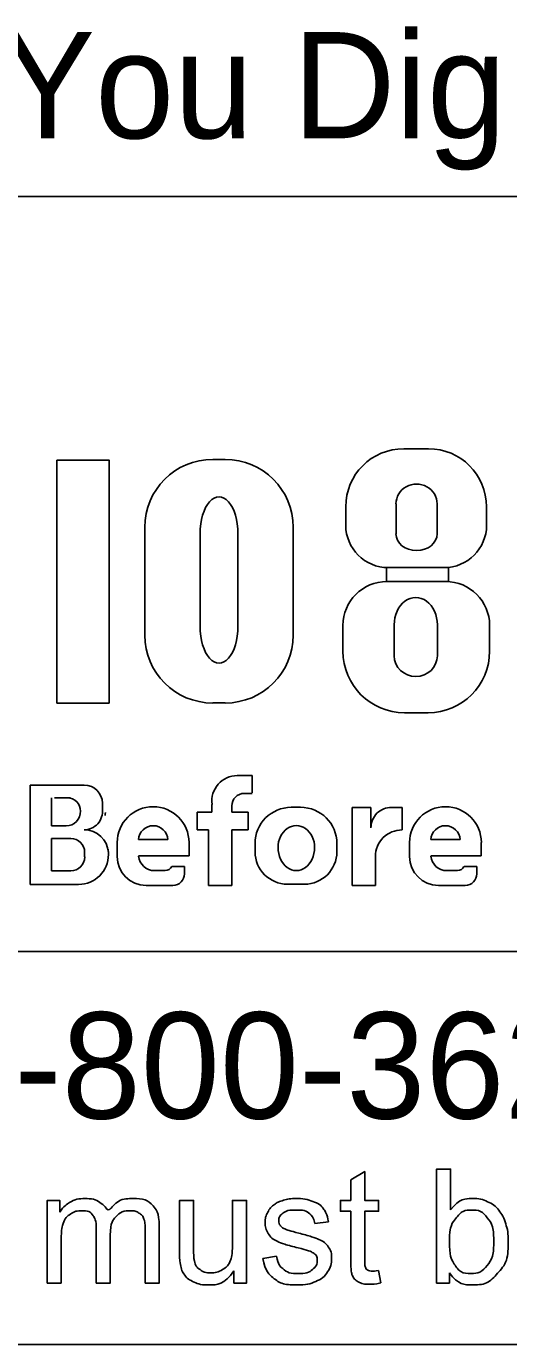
# Model space of a CAD drawing. Extents: x 0 to 34, y 0 to 22.
# Drawn here: x 4.196 to 4.831, y 2.141 to 3.878 of the extents above; entities that cross this region are included whole.
import ezdxf

# ---------------------------------------------------------------- set-up
doc = ezdxf.new("R2010")
doc.units = 0
doc.layers.add('SH_Data', color=7, linetype='Continuous')
doc.layers.add('SH_Text', color=7, linetype='Continuous')

msp = doc.modelspace()

# ---------------------------------------------------------------- linework, layer by layer
at = {"layer": 'SH_Data'}
for p, q in [((2.3775, 3.6533), (6.6275, 3.6533)), ((6.6275, 2.6587), (2.3775, 2.6587)), ((6.6275, 2.1408), (2.3775, 2.1408))]:
    msp.add_line(p, q, dxfattribs=at)
at = {"layer": 'SH_Text'}
for p, q in [((4.6931, 3.3211), (4.7258, 3.3211)), ((4.4416, 3.3071), (4.4581, 3.3071)), ((4.683, 3.2091), (4.683, 3.2484)), ((4.7371, 3.2484), (4.7371, 3.2091)), ((4.6168, 3.2205), (4.6168, 3.2448)), ((4.8022, 3.2448), (4.8022, 3.2205)), ((4.3521, 3.0756), (4.3521, 3.2176)), ((4.5476, 3.2176), (4.5476, 3.0756)), ((4.425, 3.087), (4.425, 3.2094)), ((4.4748, 3.2094), (4.4748, 3.087)), ((4.7462, 3.1645), (4.6728, 3.1645)), ((4.671, 3.1462), (4.7483, 3.1462)), ((4.6131, 3.0543), (4.6131, 3.0883)), ((4.6806, 3.0483), (4.6806, 3.0892)), ((4.7374, 3.0892), (4.7374, 3.0483)), ((4.8062, 3.0883), (4.8062, 3.0543)), ((4.4581, 2.9862), (4.4416, 2.9862)), ((4.7252, 2.9733), (4.6941, 2.9733)), ((4.4739, 2.8906), (4.4934, 2.8906)), ((4.4934, 2.8906), (4.4934, 2.8676)), ((4.2013, 2.747), (4.2013, 2.8778)), ((4.2013, 2.8778), (4.2725, 2.8778)), ((4.4934, 2.8671), (4.4832, 2.8671)), ((4.2293, 2.8243), (4.2293, 2.8612)), ((4.2545, 2.8612), (4.2332, 2.8612)), ((4.2963, 2.854), (4.2963, 2.8461)), ((4.4406, 2.8422), (4.4406, 2.8526)), ((4.4667, 2.8506), (4.4667, 2.8422)), ((4.5451, 2.8488), (4.5573, 2.8488)), ((4.6254, 2.7458), (4.6254, 2.8485)), ((4.6254, 2.8485), (4.6499, 2.8485)), ((4.6499, 2.8485), (4.6499, 2.8217)), ((4.6772, 2.8485), (4.691, 2.8485)), ((4.691, 2.8485), (4.691, 2.8189)), ((4.4213, 2.8192), (4.4213, 2.8422)), ((4.4213, 2.8422), (4.4406, 2.8422)), ((4.4667, 2.8422), (4.4883, 2.8422)), ((4.4883, 2.8422), (4.4883, 2.8192)), ((4.2487, 2.8243), (4.2293, 2.8243)), ((4.4362, 2.8192), (4.4213, 2.8192)), ((4.4362, 2.7458), (4.4362, 2.8192)), ((4.4883, 2.8192), (4.4667, 2.8192)), ((4.4667, 2.8192), (4.4667, 2.7458)), ((4.2293, 2.7649), (4.2293, 2.8077)), ((4.2293, 2.8077), (4.2548, 2.8077)), ((4.3159, 2.7838), (4.3159, 2.8022)), ((4.3824, 2.8062), (4.3439, 2.8062)), ((4.4104, 2.8022), (4.4104, 2.7846)), ((4.4973, 2.7902), (4.4973, 2.8009)), ((4.6051, 2.8009), (4.6051, 2.7902)), ((4.7008, 2.7838), (4.7008, 2.8022)), ((4.7674, 2.8062), (4.7288, 2.8062)), ((4.7953, 2.8022), (4.7953, 2.7846)), ((4.2729, 2.7896), (4.2729, 2.7833)), ((4.3043, 2.7867), (4.3043, 2.7864)), ((4.4104, 2.7846), (4.344, 2.7846)), ((4.6559, 2.784), (4.6559, 2.7458)), ((4.7953, 2.7846), (4.7289, 2.7846)), ((4.2546, 2.7649), (4.2293, 2.7649)), ((4.3649, 2.7653), (4.379, 2.7653)), ((4.3876, 2.7709), (4.4045, 2.7709)), ((4.4045, 2.7709), (4.4045, 2.7611)), ((4.7498, 2.7653), (4.7639, 2.7653)), ((4.7725, 2.7709), (4.7894, 2.7709)), ((4.7894, 2.7709), (4.7894, 2.7611)), ((4.265, 2.747), (4.2013, 2.747)), ((4.3892, 2.7458), (4.3538, 2.7458)), ((4.4667, 2.7458), (4.4362, 2.7458)), ((4.5623, 2.7474), (4.5401, 2.7474)), ((4.6559, 2.7458), (4.6254, 2.7458)), ((4.7742, 2.7458), (4.7388, 2.7458))]:
    msp.add_line(p, q, dxfattribs=at)
for points in [[(4.2364, 3.3061), (4.3052, 3.3061), (4.3052, 2.9861), (4.2364, 2.9861)], [(4.6706, 3.1645), (4.7523, 3.1645), (4.7523, 3.1461), (4.6706, 3.1461)]]:
    msp.add_lwpolyline(points, close=True, dxfattribs=at)
for points in [[(4.6233, 2.2538), (4.6233, 2.3165), (4.6097, 2.3165), (4.6097, 2.3308), (4.6233, 2.3308), (4.6233, 2.3577), (4.6417, 2.3688), (4.6417, 2.3308), (4.6601, 2.3308), (4.6601, 2.3165), (4.6417, 2.3165), (4.6417, 2.2527)], [(4.7534, 2.2219), (4.7363, 2.2219), (4.7363, 2.3721), (4.7548, 2.3721), (4.7548, 2.3186)], [(4.2236, 2.2219), (4.2236, 2.3308), (4.2401, 2.3308), (4.2401, 2.3154)], [(4.3979, 2.2634), (4.3979, 2.3308), (4.4164, 2.3308), (4.4164, 2.2704)], [(4.4676, 2.2725), (4.4676, 2.3308), (4.4861, 2.3308), (4.4861, 2.2219), (4.4696, 2.2219)], [(4.3711, 2.2966), (4.3711, 2.2219), (4.3527, 2.2219), (4.3527, 2.2904)], [(4.594, 2.3026), (4.5759, 2.3002)], [(4.242, 2.2783), (4.242, 2.2219), (4.2236, 2.2219)], [(4.3067, 2.2851), (4.3067, 2.2219), (4.2883, 2.2219), (4.2883, 2.2926)], [(4.5076, 2.2544), (4.5258, 2.2573)], [(4.4696, 2.2219), (4.4696, 2.238)], [(4.6601, 2.2384), (4.6628, 2.2221)], [(4.7534, 2.2355), (4.7534, 2.2219)]]:
    msp.add_lwpolyline(points, dxfattribs=at)
for centre, radius, start, end in [((4.6931, 3.2448), 0.0763, 90, 180), ((4.7258, 3.2448), 0.0763, 0, 90), ((4.4416, 3.2176), 0.0895, 90, 180), ((4.4581, 3.2176), 0.0895, 0, 90), ((4.6728, 3.2205), 0.056, 180, 270), ((4.7462, 3.2205), 0.056, 270, 0), ((4.671, 3.0883), 0.0579, 90, 180), ((4.7483, 3.0883), 0.0579, 0, 90), ((4.4416, 3.0756), 0.0895, 180, 270), ((4.4581, 3.0756), 0.0895, 270, 0), ((4.6941, 3.0543), 0.081, 180, 270), ((4.7252, 3.0543), 0.081, 270, 0), ((4.4739, 2.857), 0.0335, 90, 187.5187), ((4.2725, 2.854), 0.0238, 0, 90), ((4.4832, 2.8506), 0.0165, 90, 180), ((4.2505, 2.8443), 0.0169, 357.8325, 90), ((4.3631, 2.8022), 0.0473, 0, 180), ((4.5451, 2.8009), 0.0478, 90, 180), ((4.5573, 2.8009), 0.0478, 0, 90), ((4.6768, 2.8217), 0.0269, 89.2449, 180), ((4.7481, 2.8022), 0.0473, 0, 180), ((4.2487, 2.843), 0.0187, 270, 2.0582), ((4.2721, 2.8433), 0.0243, 270, 6.6529), ((4.2827, 2.8418), 0.0175, 347.4023, 0), ((4.2722, 2.7869), 0.0321, 4.0748, 90), ((4.3632, 2.8052), 0.0193, 2.9632, 177.0368), ((4.6908, 2.784), 0.0349, 89.6033, 180), ((4.7481, 2.8052), 0.0193, 2.9632, 177.0368), ((4.2548, 2.7896), 0.0181, 0, 90), ((4.2546, 2.7833), 0.0184, 270, 0), ((4.265, 2.7864), 0.0393, 270, 0), ((4.2714, 2.7867), 0.033, 0, 11.7502), ((4.3538, 2.7838), 0.038, 180, 270), ((4.3649, 2.7863), 0.021, 184.827, 270), ((4.5401, 2.7902), 0.0428, 180, 270), ((4.5623, 2.7902), 0.0428, 270, 0), ((4.7388, 2.7838), 0.038, 180, 270), ((4.7498, 2.7863), 0.021, 184.827, 270), ((4.379, 2.7747), 0.00938, 270, 335.9979), ((4.7639, 2.7747), 0.00938, 270, 335.9979), ((4.3892, 2.7611), 0.0152, 270, 0), ((4.7742, 2.7611), 0.0152, 270, 0)]:
    msp.add_arc(centre, radius, start, end, dxfattribs=at)
for centre, major_axis, ratio, start_param, end_param in [((4.71, 3.2484), (0.0271, 0), 0.969373, 0, 3.141593), ((4.4499, 3.2094), (0, 0.0484), 0.514403, 4.712389, 7.853982), ((4.71, 3.2091), (0.0271, 0), 0.818453, 3.141593, 6.283185), ((4.709, 3.0892), (0, 0.0358), 0.794529, 4.712389, 7.853982), ((4.4499, 3.087), (0, 0.0484), 0.514403, 1.570796, 4.712389), ((4.709, 3.0483), (0.0284, 0), 0.959837, 3.141593, 6.283185), ((4.5517, 2.7956), (0, 0.029), 0.832186, 4.712389, 7.853982), ((4.5517, 2.7956), (0, 0.0302), 0.797287, 1.570796, 4.712389)]:
    msp.add_ellipse(centre, major_axis=major_axis, ratio=ratio, start_param=start_param, end_param=end_param, dxfattribs=at)
for points in [[(4.2401, 2.3154), (4.2452, 2.3234), (4.2537, 2.3283), (4.2622, 2.3332), (4.2731, 2.3332), (4.2852, 2.3332), (4.2929, 2.3281), (4.3007, 2.3231), (4.3038, 2.3141), (4.3168, 2.3332), (4.3375, 2.3332), (4.3537, 2.3332), (4.3624, 2.3242), (4.3711, 2.3152), (4.3711, 2.2966)], [(4.5258, 2.2573), (4.5273, 2.2463), (4.5343, 2.2405), (4.5414, 2.2346), (4.554, 2.2346), (4.5668, 2.2346), (4.5729, 2.2398), (4.5791, 2.245), (4.5791, 2.252), (4.5791, 2.2582), (4.5736, 2.2618), (4.5698, 2.2643), (4.5548, 2.2681), (4.5345, 2.2732), (4.5266, 2.2769), (4.5188, 2.2807), (4.5147, 2.2873), (4.5107, 2.2939), (4.5107, 2.3018), (4.5107, 2.3091), (4.514, 2.3153), (4.5173, 2.3215), (4.5231, 2.3256), (4.5274, 2.3288), (4.5348, 2.331), (4.5423, 2.3332), (4.5508, 2.3332), (4.5636, 2.3332), (4.5733, 2.3295), (4.583, 2.3258), (4.5876, 2.3195), (4.5922, 2.3132), (4.594, 2.3026)], [(4.7548, 2.3186), (4.7664, 2.3332), (4.7846, 2.3332), (4.7946, 2.3332), (4.8036, 2.3291), (4.8125, 2.3251), (4.8183, 2.3178), (4.8241, 2.3104), (4.8274, 2.3001), (4.8306, 2.2898), (4.8306, 2.278), (4.8306, 2.25), (4.8168, 2.2348), (4.803, 2.2195), (4.7836, 2.2195), (4.7644, 2.2195), (4.7534, 2.2355)], [(4.2883, 2.2926), (4.2883, 2.3049), (4.2838, 2.311), (4.2793, 2.3171), (4.269, 2.3171), (4.2612, 2.3171), (4.2546, 2.313), (4.248, 2.309), (4.245, 2.3011), (4.242, 2.2932), (4.242, 2.2783)], [(4.3527, 2.2904), (4.3527, 2.3015), (4.3509, 2.3063), (4.3491, 2.3112), (4.3444, 2.3142), (4.3397, 2.3171), (4.3333, 2.3171), (4.3219, 2.3171), (4.3143, 2.3095), (4.3067, 2.3019), (4.3067, 2.2851)], [(4.5759, 2.3002), (4.5747, 2.3086), (4.5688, 2.3133), (4.5629, 2.3181), (4.5521, 2.3181), (4.5394, 2.3181), (4.5339, 2.3139), (4.5285, 2.3096), (4.5285, 2.304), (4.5285, 2.3004), (4.5308, 2.2975), (4.533, 2.2946), (4.5378, 2.2926), (4.5406, 2.2916), (4.5542, 2.2879), (4.5737, 2.2827), (4.5815, 2.2793), (4.5893, 2.276), (4.5937, 2.2697), (4.5981, 2.2633), (4.5981, 2.2539), (4.5981, 2.2447), (4.5927, 2.2366), (4.5873, 2.2284), (4.5772, 2.224), (4.567, 2.2195), (4.5542, 2.2195), (4.5329, 2.2195), (4.5218, 2.2283), (4.5107, 2.2371), (4.5076, 2.2544)], [(4.7532, 2.2772), (4.7532, 2.2576), (4.7585, 2.2489), (4.7672, 2.2346), (4.782, 2.2346), (4.7941, 2.2346), (4.8029, 2.2451), (4.8116, 2.2556), (4.8116, 2.2764), (4.8116, 2.2978), (4.8032, 2.3079), (4.7948, 2.3181), (4.7828, 2.3181), (4.7708, 2.3181), (4.762, 2.3076), (4.7532, 2.297), (4.7532, 2.2772)], [(4.4696, 2.238), (4.4569, 2.2195), (4.4351, 2.2195), (4.4255, 2.2195), (4.4171, 2.2232), (4.4088, 2.2269), (4.4047, 2.2325), (4.4007, 2.2381), (4.3991, 2.2462), (4.3979, 2.2516), (4.3979, 2.2634)], [(4.4164, 2.2704), (4.4164, 2.256), (4.4175, 2.251), (4.4192, 2.2437), (4.4249, 2.2396), (4.4305, 2.2354), (4.4388, 2.2354), (4.4471, 2.2354), (4.4543, 2.2397), (4.4616, 2.2439), (4.4646, 2.2513), (4.4676, 2.2586), (4.4676, 2.2725)], [(4.6628, 2.2221), (4.655, 2.2204), (4.6488, 2.2204), (4.6388, 2.2204), (4.6333, 2.2236), (4.6278, 2.2268), (4.6255, 2.232), (4.6233, 2.2372), (4.6233, 2.2538)], [(4.6417, 2.2527), (4.6417, 2.2448), (4.6427, 2.2425), (4.6436, 2.2403), (4.6458, 2.2389), (4.648, 2.2376), (4.6521, 2.2376), (4.6551, 2.2376), (4.6601, 2.2384)]]:
    msp.add_open_spline(points, degree=3, dxfattribs=at)

# ---------------------------------------------------------------- texts
for s, p in [('Before You Dig', (3.5583, 3.7301)), ('OHIO811, 8-1-1, or 1-800-362-2764', (2.422, 2.4386))]:
    msp.add_text(s, height=0.14, dxfattribs=at).set_placement(p)

doc.saveas('drawing.dxf')
